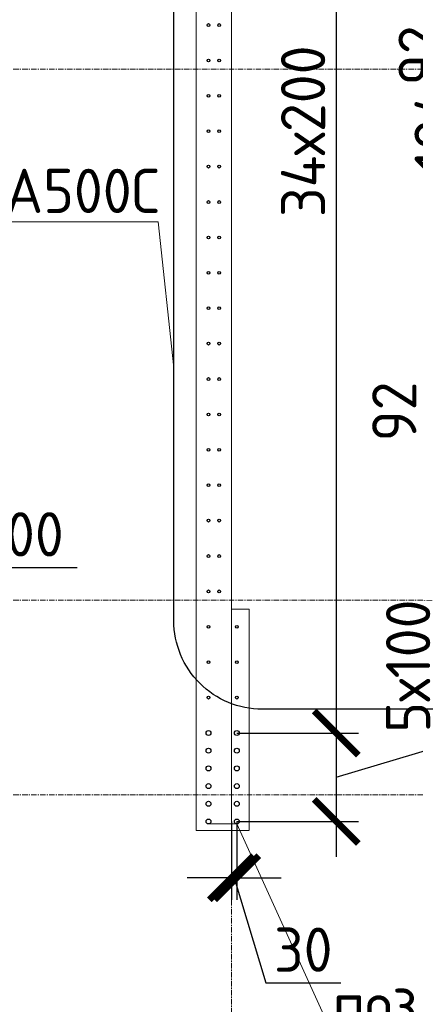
# Model space of a CAD drawing. Header units: millimetres. Extents: x 376598 to 1249954, y -318491 to -22134.
# Tile 411 of 444: x 1214647 to 1216884, y -225470 to -219907. Entities that reach past the tile are written whole.
import ezdxf
from ezdxf import colors
from ezdxf.entities.mleader import LeaderData, LeaderLine
from ezdxf.math import Vec2, Vec3

# ---------------------------------------------------------------- set-up
doc = ezdxf.new("R2010")
doc.units = ezdxf.units.MM
for name, pattern in [('01 Штриховая _4 мм_', [6, 3.5, -2.5]), ('______5', [1100, 800, -100, 100, -100]), ('HIDDEN2', [4.7625, 3.175, -1.5875]), ('осевая', [50.8, 31.75, -6.35, 6.35, -6.35])]:
    doc.linetypes.add(name, pattern=pattern)
for name, color, linetype, lineweight in [('1 Стены', 3, 'Continuous', 30), ('Оси', 40, '______5', 18), ('подоснова', 151, 'Continuous', 5), ('размер', 1, 'Continuous', 25), ('РАЗМЕРЫ', 1, 'Continuous', 9), ('СТЕНЫ', 3, 'Continuous', 30)]:
    doc.layers.add(name, color=color, linetype=linetype, lineweight=lineweight)
doc.styles.add('GOST-2.304_Type-B', font='GOST_Common.ttf')
doc.dimstyles.new('СПДС', dxfattribs={"dimscale": 100, "dimtxt": 2.5, "dimasz": 2.5, "dimexe": 1.25, "dimexo": 0, "dimtad": 1, "dimdec": 0, "dimtxsty": 'GOST-2.304_Type-B', "dimblk": 'ARCHTICK', "dimcen": 2.5, "dimdle": 2, "dimadec": 0, "dimazin": 2, "dimtfac": 0.75, "dimtdec": 0, "dimtmove": 1, "dimatfit": 3, "dimfxl": 1, "dimtolj": 1, "dimarcsym": 1})

# ---------------------------------------------------------------- blocks, each defined once
blk = doc.blocks.new('оси 2.2-2.3')
at = {"layer": 'Оси', "color": 16, "linetype": 'осевая', "lineweight": 0, "transparency": 33554687}
for p, q in [((494304.9, -104267.9), (494304.9, -134893.5)), ((468076.3, -113595.4), (524372.9, -113595.4)), ((468076.3, -116595.4), (524372.9, -116595.4)), ((468076.3, -117695.4), (524372.9, -117695.4))]:
    blk.add_line(p, q, dxfattribs=at)
blk = doc.blocks.new('стены тп')
at = {"layer": '1 Стены', "color": 252, "linetype": 'HIDDEN2', "lineweight": 0, "true_color": 0x939598}
for p, q in [((882440.6, -197675.6), (882440.6, -191475.6)), ((882240.6, -192645.6), (882240.6, -194475.6)), ((882240.6, -194475.6), (882240.6, -194595.6)), ((882240.6, -194595.6), (882240.6, -196125.6)), ((882240.6, -196125.6), (882240.6, -196245.6)), ((882240.6, -196245.6), (882240.6, -197625.6)), ((882240.6, -197625.6), (882240.6, -197675.6)), ((882240.6, -197675.6), (882240.6, -197745.6)), ((882523.6, -197675.6), (882440.6, -197675.6)), ((882540.4, -197675.6), (882523.6, -197675.6)), ((882540.4, -198925.6), (882540.4, -197675.6)), ((882240.6, -197745.6), (882240.6, -198925.6)), ((882240.6, -198925.6), (882540.4, -198925.6))]:
    blk.add_line(p, q, dxfattribs=at)
blk = doc.blocks.new('_ArchTick')
at = {"color": 0, "linetype": 'ByBlock', "const_width": 0.15}
blk.add_lwpolyline([(-0.5, -0.5), (0.5, 0.5)], dxfattribs=at)
blk = doc.blocks.new('*D3276')
at = {"layer": 'DEFPOINTS', "color": 0, "lineweight": 0, "transparency": 16777216}
for p in [(1214120.1, -223345.8), (1213820.1, -223838.8, -360), (1214120.1, -223838.8, -360)]:
    blk.add_point(p, dxfattribs=at)
at = {"layer": 'РАЗМЕРЫ', "color": 0, "lineweight": -2, "transparency": 16777216}
for p, q in [((1213970.1, -223345.8), (1214073.2, -223002.1)), ((1214073.2, -223002.1), (1214973.2, -223002.1)), ((1213820.1, -223838.8), (1213820.1, -223220.8)), ((1214120.1, -223838.8), (1214120.1, -223220.8)), ((1213620.1, -223345.8), (1214320.1, -223345.8))]:
    blk.add_line(p, q, dxfattribs=at)
at = {"layer": 'РАЗМЕРЫ', "color": 0, "lineweight": -2, "transparency": 16777216, "xscale": 250, "yscale": 250, "zscale": 250, "rotation": 180}
blk.add_blockref('_ArchTick', (1213820.1, -223345.8), dxfattribs=at)
at = {"layer": 'РАЗМЕРЫ', "color": 0, "lineweight": -2, "transparency": 16777216, "xscale": 250, "yscale": 250, "zscale": 250}
blk.add_blockref('_ArchTick', (1214120.1, -223345.8), dxfattribs=at)
at = {"layer": 'РАЗМЕРЫ', "color": 0, "lineweight": 0, "transparency": 16777216, "insert": (1214523.2, -222814.6), "char_height": 250, "attachment_point": 5, "style": 'GOST-2.304_Type-B'}
blk.add_mtext('\\A1;3х100', dxfattribs=at)
blk = doc.blocks.new('_None')
blk = doc.blocks.new('*D3302')
at = {"layer": 'DEFPOINTS', "color": 0, "lineweight": 0, "transparency": 16777216}
for p in [(1215824.9, -217137.2), (1215875.2, -223937.2, -360), (1216437.2, -223937.2)]:
    blk.add_point(p, dxfattribs=at)
at = {"layer": 'РАЗМЕРЫ', "color": 0, "lineweight": -2, "transparency": 16777216}
for p, q in [((1216437.2, -216937.2), (1216437.2, -224137.2)), ((1215824.9, -217137.2), (1216562.2, -217137.2)), ((1215875.2, -223937.2), (1216562.2, -223937.2))]:
    blk.add_line(p, q, dxfattribs=at)
at = {"layer": 'РАЗМЕРЫ', "color": 0, "lineweight": -2, "transparency": 16777216, "xscale": 250, "yscale": 250, "zscale": 250}
for p, rotation in [((1216437.2, -217137.2), 90), ((1216437.2, -223937.2), 270)]:
    blk.add_blockref('_ArchTick', p, dxfattribs=dict(at, rotation=rotation))
at = {"layer": 'РАЗМЕРЫ', "color": 0, "lineweight": 0, "transparency": 16777216, "insert": (1216249.7, -220537.2), "char_height": 250, "attachment_point": 5, "rotation": 90, "style": 'GOST-2.304_Type-B'}
blk.add_mtext('\\A1;34х200', dxfattribs=at)
blk = doc.blocks.new('*D3303')
at = {"layer": 'DEFPOINTS', "color": 0, "lineweight": 0, "transparency": 16777216}
for p in [(1215875.2, -223937.2, -360), (1215875.2, -224437.2, -360), (1216437.2, -224437.2)]:
    blk.add_point(p, dxfattribs=at)
at = {"layer": 'РАЗМЕРЫ', "color": 0, "lineweight": -2, "transparency": 16777216}
for p, q in [((1217031, -224009), (1217031, -223109)), ((1216437.2, -223737.2), (1216437.2, -224637.2)), ((1215875.2, -223937.2), (1216562.2, -223937.2)), ((1216437.2, -224187.2), (1217031, -224009)), ((1215875.2, -224437.2), (1216562.2, -224437.2))]:
    blk.add_line(p, q, dxfattribs=at)
at = {"layer": 'РАЗМЕРЫ', "color": 0, "lineweight": -2, "transparency": 16777216, "xscale": 250, "yscale": 250, "zscale": 250}
for p, rotation in [((1216437.2, -223937.2), 90), ((1216437.2, -224437.2), 270)]:
    blk.add_blockref('_ArchTick', p, dxfattribs=dict(at, rotation=rotation))
at = {"layer": 'РАЗМЕРЫ', "color": 0, "lineweight": 0, "transparency": 16777216, "insert": (1216843.5, -223559), "char_height": 250, "attachment_point": 5, "rotation": 90, "style": 'GOST-2.304_Type-B'}
blk.add_mtext('\\A1;5х100', dxfattribs=at)
blk = doc.blocks.new('*D3307')
at = {"layer": 'DEFPOINTS', "color": 0, "lineweight": 0, "transparency": 16777216}
for p in [(1218094.6, -219860.8, -360), (1217773.3, -219953.2), (1218094.6, -219953.2, -360)]:
    blk.add_point(p, dxfattribs=at)
at = {"layer": 'РАЗМЕРЫ', "color": 0, "lineweight": -2, "transparency": 16777216}
for p, q in [((1217773.3, -219860.8), (1217773.3, -219610.8)), ((1217773.3, -219907), (1217101.3, -219896)), ((1217101.3, -219896), (1217101.3, -220321)), ((1218094.6, -219860.8), (1217648.3, -219860.8)), ((1217773.3, -219860.8), (1217773.3, -219953.2)), ((1217773.3, -219860.8), (1217773.3, -219953.2)), ((1218094.6, -219953.2), (1217648.3, -219953.2)), ((1217773.3, -219953.2), (1217773.3, -220203.2))]:
    blk.add_line(p, q, dxfattribs=at)
at = {"layer": 'РАЗМЕРЫ', "color": 0, "lineweight": -2, "transparency": 16777216, "xscale": 250, "yscale": 250, "zscale": 250}
for p, rotation in [((1217773.3, -219860.8), 270), ((1217773.3, -219953.2), 90)]:
    blk.add_blockref('_ArchTick', p, dxfattribs=dict(at, rotation=rotation))
at = {"layer": 'РАЗМЕРЫ', "color": 0, "lineweight": 0, "transparency": 16777216, "insert": (1216913.8, -220108.5), "char_height": 250, "attachment_point": 5, "rotation": 90, "style": 'GOST-2.304_Type-B'}
blk.add_mtext('\\A1;92', dxfattribs=at)
blk = doc.blocks.new('*D3308')
at = {"layer": 'DEFPOINTS', "color": 0, "lineweight": 0, "transparency": 16777216}
for p in [(1218094.6, -219953.2, -360), (1217773.3, -220137.2), (1218095, -220137.2, -360)]:
    blk.add_point(p, dxfattribs=at)
at = {"layer": 'РАЗМЕРЫ', "color": 0, "lineweight": -2, "transparency": 16777216}
for p, q in [((1217773.3, -219753.2), (1217773.3, -220337.2)), ((1218094.6, -219953.2), (1217648.3, -219953.2)), ((1217773.3, -220045.2), (1217192.6, -220238.2)), ((1218095, -220137.2), (1217648.3, -220137.2)), ((1217192.6, -220238.2), (1217192.6, -220813.2))]:
    blk.add_line(p, q, dxfattribs=at)
at = {"layer": 'РАЗМЕРЫ', "color": 0, "lineweight": -2, "transparency": 16777216, "xscale": 250, "yscale": 250, "zscale": 250}
for p, rotation in [((1217773.3, -219953.2), 90), ((1217773.3, -220137.2), 270)]:
    blk.add_blockref('_ArchTick', p, dxfattribs=dict(at, rotation=rotation))
at = {"layer": 'РАЗМЕРЫ', "color": 0, "lineweight": 0, "transparency": 16777216, "insert": (1217005.1, -220525.7), "char_height": 250, "attachment_point": 5, "rotation": 90, "style": 'GOST-2.304_Type-B'}
blk.add_mtext('\\A1;184', dxfattribs=at)
blk = doc.blocks.new('*D3311')
at = {"layer": 'DEFPOINTS', "color": 0, "lineweight": 0, "transparency": 16777216}
for p in [(1218094.6, -221750.8, -360), (1217773.3, -221843.2), (1218094.6, -221843.2, -360)]:
    blk.add_point(p, dxfattribs=at)
at = {"layer": 'РАЗМЕРЫ', "color": 0, "lineweight": -2, "transparency": 16777216}
for p, q in [((1217773.3, -221750.8), (1217773.3, -221500.8)), ((1217773.3, -221797), (1216952.7, -221908)), ((1218094.6, -221750.8), (1217648.3, -221750.8)), ((1217773.3, -221750.8), (1217773.3, -221843.2)), ((1217773.3, -221750.8), (1217773.3, -221843.2)), ((1218094.6, -221843.2), (1217648.3, -221843.2)), ((1217773.3, -221843.2), (1217773.3, -222093.2)), ((1216952.7, -221908), (1216952.7, -222333))]:
    blk.add_line(p, q, dxfattribs=at)
at = {"layer": 'РАЗМЕРЫ', "color": 0, "lineweight": -2, "transparency": 16777216, "xscale": 250, "yscale": 250, "zscale": 250}
for p, rotation in [((1217773.3, -221750.8), 270), ((1217773.3, -221843.2), 90)]:
    blk.add_blockref('_ArchTick', p, dxfattribs=dict(at, rotation=rotation))
at = {"layer": 'РАЗМЕРЫ', "color": 0, "lineweight": 0, "transparency": 16777216, "insert": (1216765.2, -222120.5), "char_height": 250, "attachment_point": 5, "rotation": 90, "style": 'GOST-2.304_Type-B'}
blk.add_mtext('\\A1;92', dxfattribs=at)
blk = doc.blocks.new('*D3077')
at = {"layer": 'DEFPOINTS', "color": 0, "lineweight": 0, "transparency": 16777216}
for p in [(1215845, -224437.2, -360), (1215875.2, -224437.2), (1215875.2, -224755.1)]:
    blk.add_point(p, dxfattribs=at)
at = {"layer": 'РАЗМЕРЫ', "color": 0, "lineweight": -2, "transparency": 16777216}
for p, q in [((1215845, -224437.2), (1215845, -224880.1)), ((1215875.2, -224437.2), (1215875.2, -224880.1)), ((1215845, -224755.1), (1215595, -224755.1)), ((1215845, -224755.1), (1215875.2, -224755.1)), ((1215845, -224755.1), (1215875.2, -224755.1)), ((1215860.1, -224755.1), (1216038.2, -225348.9)), ((1215875.2, -224755.1), (1216125.2, -224755.1)), ((1216038.2, -225348.9), (1216463.2, -225348.9))]:
    blk.add_line(p, q, dxfattribs=at)
at = {"layer": 'РАЗМЕРЫ', "color": 0, "lineweight": -2, "transparency": 16777216, "xscale": 250, "yscale": 250, "zscale": 250}
blk.add_blockref('_ArchTick', (1215845, -224755.1), dxfattribs=at)
at = {"layer": 'РАЗМЕРЫ', "color": 0, "lineweight": -2, "transparency": 16777216, "xscale": 250, "yscale": 250, "zscale": 250, "rotation": 180}
blk.add_blockref('_ArchTick', (1215875.2, -224755.1), dxfattribs=at)
at = {"layer": 'РАЗМЕРЫ', "color": 0, "lineweight": 0, "transparency": 16777216, "insert": (1216250.7, -225161.4), "char_height": 250, "attachment_point": 5, "style": 'GOST-2.304_Type-B'}
blk.add_mtext('\\A1;30', dxfattribs=at)
blk = doc.blocks.new('стены  тп')
at = {"layer": 'СТЕНЫ', "color": 251, "linetype": '01 Штриховая _4 мм_', "lineweight": 0, "true_color": 0x636466}
for p, q in [((562562.3, -326775.7, 3100), (562562.3, -320575.7, 3100)), ((562362.3, -321745.7, 3100), (562362.3, -323575.7, 3100)), ((562362.3, -323575.7, 3100), (562362.3, -323695.7, 3100)), ((562362.3, -323695.7, 3100), (562362.3, -325225.7, 3100)), ((562362.3, -325225.7, 3100), (562362.3, -325345.7, 3100)), ((562362.3, -325345.7, 3100), (562362.3, -326725.7, 3100)), ((562362.3, -326725.7, 3100), (562362.3, -326775.7, 3100)), ((562362.3, -326775.7, 3100), (562362.3, -326845.7, 3100)), ((562645.4, -326775.7, 3100), (562562.3, -326775.7, 3100)), ((562662.1, -326775.7, 3100), (562645.4, -326775.7, 3100)), ((562662.1, -328025.7, 3100), (562662.1, -326775.7, 3100)), ((562362.3, -326845.7, 3100), (562362.3, -328025.7, 3100)), ((562362.3, -328025.7, 3100), (562662.1, -328025.7, 3100))]:
    blk.add_line(p, q, dxfattribs=at)

msp = doc.modelspace()

# ---------------------------------------------------------------- linework, layer by layer
at = {"layer": '1 Стены', "color": 252, "lineweight": 0, "true_color": 0x939598}
for p, q in [((1215645, -224487.2, -200), (1215645, -216837.2, -200)), ((1215845, -217087.2, -200), (1215845, -224487.2, -200)), ((1215644.7, -224487.2, 160), (1215844.7, -224487.2, 160)), ((1215644.8, -224487.2, -560), (1215844.8, -224487.2, -560)), ((1215844.8, -224487.2, -200), (1215644.8, -224487.2, -200)), ((1215844.8, -224487.2, -200), (1215644.8, -224487.2, -200)), ((1215844.8, -224487.2, -200), (1215644.8, -224487.2, -200)), ((1215845, -224487.2, -200), (1215644.8, -224487.2, -200))]:
    msp.add_line(p, q, dxfattribs=at)
at = {"layer": 'размер', "lineweight": 30}
msp.add_lwpolyline([(1215941.4, -211168.3), (1222668.5, -211168.3, -0.264007), (1223160.6, -211775.8), (1223246, -223302.8, -0.414214), (1222746, -223802.8), (1216019, -223802.8, -0.414214), (1215519, -223302.8), (1215519, -211424.1, -0.178364)], format="xyb", close=True, dxfattribs=at)
at = {"layer": 'РАЗМЕРЫ', "color": 4, "linetype": 'Continuous', "lineweight": 30}
for centre in [(1215714.8, -219937.2, 160), (1215775.2, -219937.2, 160), (1215714.8, -220137.2, 160), (1215775.2, -220137.2, 160), (1215714.8, -220337.2, 160), (1215775.2, -220337.2, 160), (1215714.8, -220537.2, 160), (1215775.2, -220537.2, 160), (1215714.8, -220737.2, 160), (1215775.2, -220737.2, 160), (1215714.8, -220937.2, 160), (1215775.2, -220937.2, 160), (1215714.8, -221137.2, 160), (1215775.2, -221137.2, 160), (1215714.8, -221337.2, 160), (1215775.2, -221337.2, 160), (1215714.8, -221537.2, 160), (1215775.2, -221537.2, 160), (1215714.8, -221737.2, 160), (1215775.2, -221737.2, 160), (1215714.8, -221937.2, 160), (1215775.2, -221937.2, 160), (1215714.8, -222137.2, 160), (1215775.2, -222137.2, 160), (1215714.8, -222337.2, 160), (1215775.2, -222337.2, 160), (1215714.8, -222537.2, 160), (1215775.2, -222537.2, 160), (1215714.8, -222737.2, 160), (1215775.2, -222737.2, 160), (1215714.8, -222937.2, 160), (1215775.2, -222937.2, 160), (1215714.8, -223137.2, 160), (1215775.2, -223137.2, 160), (1215714.8, -223337.2, 160), (1215875.2, -223337.2, 160), (1215714.8, -223537.2, 160), (1215875.2, -223537.2, 160), (1215714.8, -223737.2, 160), (1215875.2, -223737.2, 160)]:
    msp.add_circle(centre, 8, dxfattribs=at)
at = {"layer": 'РАЗМЕРЫ', "color": 5, "linetype": 'Continuous', "lineweight": 30}
for centre in [(1215714.8, -223937.2, -200), (1215875.2, -223937.2, -200), (1215714.8, -224037.2, -200), (1215875.2, -224037.2, -200), (1215714.8, -224137.2, -200), (1215875.2, -224137.2, -200), (1215714.8, -224237.2, -200), (1215875.2, -224237.2, -200), (1215714.8, -224337.2, -200), (1215875.2, -224337.2, -200), (1215714.8, -224437.2, -200), (1215875.2, -224437.2, -200)]:
    msp.add_circle(centre, 14, dxfattribs=at)

# ---------------------------------------------------------------- block references
at = {"layer": 'РАЗМЕРЫ', "color": 1}
for name, p in [('оси 2.2-2.3', (721540.1, -106591.8)), ('стены тп', (333404.4, -25561.5))]:
    msp.add_blockref(name, p, dxfattribs=at)
at = {"layer": 'РАЗМЕРЫ'}
msp.add_blockref('стены  тп', (653282.7, 103538.6, -3100), dxfattribs=at)

# ---------------------------------------------------------------- dimensions: what is measured, and where the dimension line sits
at = {"layer": 'РАЗМЕРЫ', "lineweight": 0}
for base, p1, p2, text, picture, middle in [((1216437.2, -223937.2, 160), (1215824.9, -217137.2, 160), (1215875.2, -223937.2, -200), '34х200', '*D3302', (1216249.7, -220537.2, 160)), ((1216437.2, -224437.2, 160), (1215875.2, -223937.2, -200), (1215875.2, -224437.2, -200), '5х100', '*D3303', (1216843.5, -223946.5, 160))]:
    dim = msp.add_linear_dim(base=base, p1=p1, p2=p2, angle=90, text=text, dimstyle='СПДС', dxfattribs=at)
    dim.commit()
    dim.dimension.update_dxf_attribs({"geometry": picture, "text_midpoint": middle})
at = {"layer": 'РАЗМЕРЫ', "color": 4, "lineweight": 0}
for base, p1, p2, picture, middle in [((1217773.3, -219953.2, 160), (1218094.6, -219860.8, -200), (1218094.6, -219953.2, -200), '*D3307', (1217101.3, -219958.5, 160)), ((1217773.3, -220137.2, 160), (1218094.6, -219953.2, -200), (1218095, -220137.2, -200), '*D3308', (1217192.6, -220300.7, 160)), ((1217773.3, -221843.2, 160), (1218094.6, -221750.8, -200), (1218094.6, -221843.2, -200), '*D3311', (1216952.7, -221970.5, 160))]:
    dim = msp.add_linear_dim(base=base, p1=p1, p2=p2, angle=90, dimstyle='СПДС', dxfattribs=at)
    dim.commit()
    dim.dimension.update_dxf_attribs({"geometry": picture, "text_midpoint": middle, "dimtype": 160})
at = {"layer": 'РАЗМЕРЫ', "lineweight": 0}
dim = msp.add_linear_dim(base=(1214120.1, -223345.8), p1=(1213820.1, -223838.8, -360), p2=(1214120.1, -223838.8, -360), text='3х100', dimstyle='СПДС', dxfattribs=at)
dim.commit()
dim.dimension.update_dxf_attribs({"geometry": '*D3276', "text_midpoint": (1214135.7, -222814.6)})
dim = msp.add_linear_dim(base=(1215875.2, -224755.1, 160), p1=(1215845, -224437.2, -200), p2=(1215875.2, -224437.2, 160), dimstyle='СПДС', dxfattribs=at)
dim.commit()
dim.dimension.update_dxf_attribs({"geometry": '*D3077', "text_midpoint": (1216100.7, -225161.4, 160)})

# ---------------------------------------------------------------- leaders
at = {"layer": 'подоснова', "color": 4, "ltscale": 0.3}
ml = msp.add_multileader_mtext('Standard', dxfattribs=at)
ml.set_content('{\\C2;поз.1 %%C16 А500С }', color=4, style='GOST-2.304_Type-B')
ml.set_leader_properties(color=256, linetype='ByLayer', lineweight=15)
ml.set_arrow_properties(name='NONE')
ml.build(insert=Vec2(0, 0))
ml.multileader.update_dxf_attribs({"text_left_attachment_type": 6, "text_right_attachment_type": 6, "dogleg_length": 0.1, "arrow_head_size": 18})
ctx = ml.context
ctx.base_point, ctx.char_height, ctx.arrow_head_size, ctx.landing_gap_size, ctx.plane_origin = Vec3(1213106, -221049.2), 250, 18, 20, Vec3(1220011.3, -220054.6)
ctx.left_attachment, ctx.right_attachment, ctx.text_align_type = 6, 6, 1
notes = []
notes.append((ctx, [(0, (1, 1, 0), (1215429.8, -221049.2), (-1, 0), 0.1, [(0, [(1215519, -221874.6)], 0, [])])]))
ctx.mtext.insert, ctx.mtext.width, ctx.mtext.alignment, ctx.mtext.flow_direction = Vec3(1214267.9, -220749.2), 4075.871, 2, 5
ml = msp.add_multileader_mtext('Standard', dxfattribs=at)
ml.set_content('{\\C2;поз.1 %%C16 А500С }', color=4, style='GOST-2.304_Type-B')
ml.set_leader_properties(color=256, linetype='ByLayer', lineweight=15)
ml.set_arrow_properties(name='NONE')
ml.build(insert=Vec2(0, 0))
ml.multileader.update_dxf_attribs({"text_left_attachment_type": 6, "text_right_attachment_type": 6, "dogleg_length": 0.1, "arrow_head_size": 18})
ctx = ml.context
ctx.base_point, ctx.char_height, ctx.arrow_head_size, ctx.landing_gap_size, ctx.plane_origin = Vec3(1213106.1, -221049.2, 160), 250, 18, 20, Vec3(1220011.4, -220054.6, 160)
ctx.left_attachment, ctx.right_attachment, ctx.text_align_type = 6, 6, 1
notes.append((ctx, [(0, (1, 1, 0), (1215430, -221049.2, 160), (-1, 0), 0.1, [(0, [(1215519, -221874.6, 160)], 0, [])])]))
ctx.mtext.insert, ctx.mtext.width, ctx.mtext.alignment, ctx.mtext.flow_direction = Vec3(1214268, -220749.2, 160), 4075.871, 2, 5
ml = msp.add_multileader_mtext('Standard', dxfattribs=at)
ml.set_content('{\\C2;поз.4 %%C28 А500С }', color=4, style='GOST-2.304_Type-B')
ml.set_leader_properties(color=256, linetype='ByLayer', lineweight=15)
ml.set_arrow_properties(name='NONE')
ml.build(insert=Vec2(0, 0))
ml.multileader.update_dxf_attribs({"text_left_attachment_type": 6, "text_right_attachment_type": 6, "dogleg_length": 0.1, "arrow_head_size": 18})
ctx = ml.context
ctx.base_point, ctx.char_height, ctx.arrow_head_size, ctx.landing_gap_size, ctx.plane_origin = Vec3(1216420.2, -225645, 160), 250, 18, 20, Vec3(1220961.4, -225194.4, 160)
ctx.left_attachment, ctx.right_attachment, ctx.text_align_type = 6, 6, 1
notes.append((ctx, [(1, (1, 1, 0), (1216420.1, -225645, 160), (1, 0), 0.1, [(1, [(1215714.8, -224449.7, 160), (1215875.2, -224451.2, 160)], 0, [])])]))
ctx.mtext.insert, ctx.mtext.width, ctx.mtext.alignment, ctx.mtext.flow_direction = Vec3(1217644.5, -225345, 160), 4075.871, 2, 5
for ctx, leaders in notes:
    for number, flags, end, landing, length, lines in leaders:
        leader = LeaderData()
        leader.index, (leader.has_last_leader_line, leader.has_dogleg_vector, leader.attachment_direction) = number, flags
        leader.last_leader_point, leader.dogleg_vector, leader.dogleg_length = Vec3(end), Vec3(landing), length
        for number, points, colour, breaks in lines:
            line = LeaderLine()
            line.index, line.vertices, line.color, line.breaks = number, Vec3.list(points), colors.encode_raw_color(colour), breaks
            leader.lines.append(line)
        ctx.leaders.append(leader)

doc.saveas('drawing.dxf')
